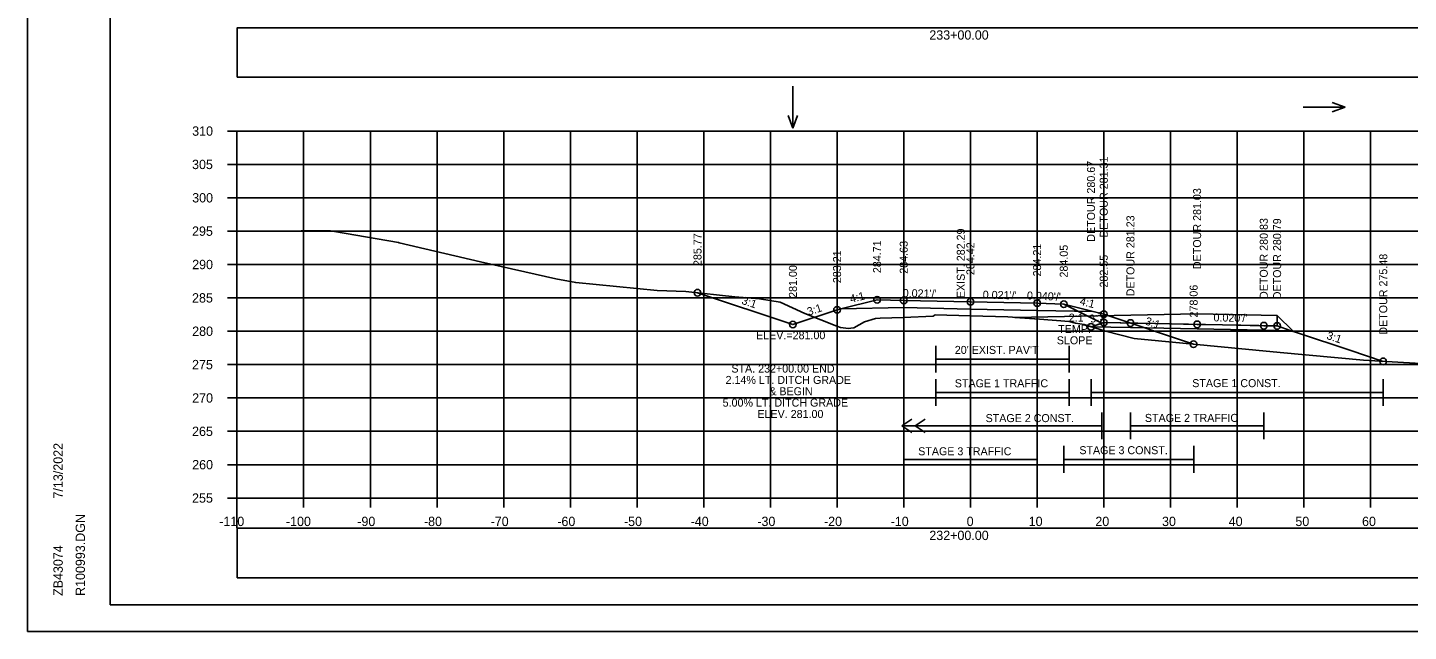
# Model space of a CAD drawing. Extents: x 4667 to 1632277, y -2100 to 724501.
# Drawn here: x 5635.8 to 5842.9, y 1023 to 1113.5 of the extents above; entities that cross this region are included whole.
import ezdxf

# ---------------------------------------------------------------- set-up
doc = ezdxf.new("R2010")
doc.units = 0
for name, color, linetype in [('R_Alt Surface', 7, 'Continuous'), ('R_Axis', 7, 'Continuous'), ('R_Axis Annot', 7, 'Continuous'), ('R_Border', 7, 'Continuous'), ('R_Border Notes', 7, 'Continuous'), ('R_Detour', 7, 'Continuous'), ('R_Detour Annot', 7, 'Continuous'), ('R_Exist Surface', 7, 'Continuous'), ('R_Fin Surface', 7, 'Continuous'), ('R_Fin Surface Annot', 7, 'Continuous'), ('R_Grid', 7, 'Continuous'), ('R_No Plot', 7, 'Continuous'), ('R_Proposed CofA', 7, 'Continuous'), ('R_Temp Easement', 7, 'Continuous'), ('R_Water Annot', 7, 'Continuous'), ('T_Drafting', 7, 'Continuous'), ('T_Notes', 7, 'Continuous')]:
    doc.layers.add(name, color=color, linetype=linetype)

msp = doc.modelspace()

# ---------------------------------------------------------------- linework, layer by layer
at = {"layer": 'R_Alt Surface'}
msp.add_lwpolyline([(5757.77, 1071.3), (5767.18, 1071.49), (5777.18, 1071.28), (5787.18, 1071.08), (5795.57, 1070.9)], dxfattribs=at)
at = {"layer": 'R_Axis'}
for p, q in [((5665.78, 1097.95), (5667.18, 1097.95)), ((5667.18, 1042.95), (5667.18, 1097.95)), ((5665.78, 1092.95), (5667.18, 1092.95)), ((5665.78, 1087.95), (5667.18, 1087.95)), ((5665.78, 1082.95), (5667.18, 1082.95)), ((5665.78, 1077.95), (5667.18, 1077.95)), ((5665.78, 1072.95), (5667.18, 1072.95)), ((5665.78, 1067.95), (5667.18, 1067.95)), ((5665.78, 1062.95), (5667.18, 1062.95)), ((5665.78, 1057.95), (5667.18, 1057.95)), ((5665.78, 1052.95), (5667.18, 1052.95)), ((5665.78, 1047.95), (5667.18, 1047.95)), ((5665.78, 1042.95), (5667.18, 1042.95)), ((5667.18, 1042.95), (5947.18, 1042.95)), ((5667.18, 1041.55), (5667.18, 1042.95)), ((5677.18, 1041.55), (5677.18, 1042.95)), ((5687.18, 1041.55), (5687.18, 1042.95)), ((5697.18, 1041.55), (5697.18, 1042.95)), ((5707.18, 1041.55), (5707.18, 1042.95)), ((5717.18, 1041.55), (5717.18, 1042.95)), ((5727.18, 1041.55), (5727.18, 1042.95)), ((5737.18, 1041.55), (5737.18, 1042.95)), ((5747.18, 1041.55), (5747.18, 1042.95)), ((5757.18, 1041.55), (5757.18, 1042.95)), ((5767.18, 1041.55), (5767.18, 1042.95)), ((5777.18, 1041.55), (5777.18, 1042.95)), ((5787.18, 1041.55), (5787.18, 1042.95)), ((5797.18, 1041.55), (5797.18, 1042.95)), ((5807.18, 1041.55), (5807.18, 1042.95)), ((5817.18, 1041.55), (5817.18, 1042.95)), ((5827.18, 1041.55), (5827.18, 1042.95)), ((5837.18, 1041.55), (5837.18, 1042.95))]:
    msp.add_line(p, q, dxfattribs=at)
at = {"layer": 'R_Border'}
for p, q in [((5648.18, 1026.95), (5648.18, 1232.41)), ((5648.18, 1026.95), (5648.18, 1026.95)), ((5964.36, 1026.95), (5648.18, 1026.95))]:
    msp.add_line(p, q, dxfattribs=at)
at = {"layer": 'R_Detour'}
for points in [[(5795.27, 1068.62), (5795.27, 1068.62), (5795.27, 1068.62), (5796.03, 1068.87), (5797.18, 1069.26), (5799.66, 1069.21), (5801.18, 1069.18), (5804.99, 1069.1), (5811.18, 1068.98), (5814.99, 1068.9), (5821.18, 1068.78), (5821.95, 1068.76), (5823.18, 1068.74), (5825.16, 1068.08), (5826.38, 1067.67), (5834.09, 1065.1), (5839.1, 1063.43)], [(5795.27, 1068.6), (5795.27, 1068.62), (5795.27, 1068.6), (5801.17, 1068.51), (5811.18, 1068.31), (5821.17, 1068.11), (5825.31, 1068.03)]]:
    msp.add_lwpolyline(points, dxfattribs=at)
at = {"layer": 'R_Exist Surface'}
msp.add_lwpolyline([(5667.18, 1082.9), (5676.82, 1083.01), (5681.22, 1083), (5681.78, 1082.91), (5691.38, 1081.23), (5691.48, 1081.21), (5703.72, 1078.34), (5715.02, 1075.78), (5717.98, 1075.23), (5730.21, 1074.06), (5734.52, 1073.91), (5741.85, 1073.11), (5745.53, 1072.81), (5748.65, 1072.29), (5752.34, 1070.6), (5757.13, 1068.73), (5757.71, 1068.53), (5758.89, 1068.37), (5759.24, 1068.39), (5759.7, 1068.47), (5761.31, 1069.37), (5762.94, 1069.86), (5763.63, 1069.93), (5767.16, 1070), (5771.61, 1070.2), (5771.9, 1070.4), (5777.17, 1070.24), (5782.78, 1070.11), (5787.55, 1069.74), (5791.98, 1069.4), (5792.93, 1069.16), (5794.22, 1068.94), (5797.42, 1067.96), (5801.72, 1066.88), (5823.62, 1064.74), (5836.14, 1063.6), (5866.21, 1061.84)], dxfattribs=at)
at = {"layer": 'R_Fin Surface'}
msp.add_lwpolyline([(5736.25, 1073.72), (5750.56, 1068.95), (5757.18, 1071.16), (5757.77, 1071.3), (5763.18, 1072.66), (5767.18, 1072.57), (5777.18, 1072.37), (5787.18, 1072.16), (5791.18, 1072), (5795.57, 1070.9), (5797.18, 1070.5), (5810.66, 1066.01)], dxfattribs=at)
at = {"layer": 'R_Grid'}
for p, q in [((5667.18, 1097.95), (5947.18, 1097.95)), ((5667.18, 1042.95), (5667.18, 1097.95)), ((5677.18, 1042.95), (5677.18, 1097.95)), ((5687.18, 1042.95), (5687.18, 1097.95)), ((5697.18, 1042.95), (5697.18, 1097.95)), ((5707.18, 1042.95), (5707.18, 1097.95)), ((5717.18, 1042.95), (5717.18, 1097.95)), ((5727.18, 1042.95), (5727.18, 1097.95)), ((5737.18, 1042.95), (5737.18, 1097.95)), ((5747.18, 1042.95), (5747.18, 1097.95)), ((5757.18, 1042.95), (5757.18, 1097.95)), ((5767.18, 1042.95), (5767.18, 1097.95)), ((5777.18, 1042.95), (5777.18, 1097.95)), ((5787.18, 1042.95), (5787.18, 1097.95)), ((5797.18, 1042.95), (5797.18, 1097.95)), ((5807.18, 1042.95), (5807.18, 1097.95)), ((5817.18, 1042.95), (5817.18, 1097.95)), ((5827.18, 1042.95), (5827.18, 1097.95)), ((5837.18, 1042.95), (5837.18, 1097.95)), ((5667.18, 1092.95), (5947.18, 1092.95)), ((5667.18, 1087.95), (5947.18, 1087.95)), ((5667.18, 1082.95), (5947.18, 1082.95)), ((5667.18, 1077.95), (5947.18, 1077.95)), ((5667.18, 1072.95), (5947.18, 1072.95)), ((5667.18, 1067.95), (5947.18, 1067.95)), ((5667.18, 1062.95), (5947.18, 1062.95)), ((5667.18, 1057.95), (5947.18, 1057.95)), ((5667.18, 1052.95), (5947.18, 1052.95)), ((5667.18, 1047.95), (5947.18, 1047.95)), ((5667.18, 1042.95), (5947.18, 1042.95))]:
    msp.add_line(p, q, dxfattribs=at)
at = {"layer": 'R_No Plot'}
for p, q in [((5667.18, 1041.55), (5667.18, 1038.48)), ((5635.78, 1022.97), (5969.12, 1022.97))]:
    msp.add_line(p, q, dxfattribs=at)
for points in [[(5635.78, 1236.3), (5969.12, 1236.3), (5969.12, 1022.97), (5635.78, 1022.97)], [(5882.1, 1232.41), (5901.72, 1232.41), (5901.72, 1222.53), (5917.84, 1222.53), (5941.04, 1222.53), (5941.04, 1198.2), (5964.36, 1198.2), (5964.36, 1026.95), (5648.18, 1026.95), (5648.18, 1232.41)]]:
    msp.add_lwpolyline(points, close=True, dxfattribs=at)
for centre in [(5736.25, 1073.72), (5763.18, 1072.66), (5767.18, 1072.57), (5777.18, 1072.37), (5757.18, 1071.16), (5787.18, 1072.16), (5791.18, 1072), (5797.18, 1070.5), (5750.56, 1068.95), (5795.27, 1068.62), (5797.18, 1069.26), (5801.18, 1069.18), (5811.18, 1068.98), (5821.18, 1068.78), (5823.18, 1068.74), (5810.66, 1066.01), (5839.1, 1063.43)]:
    msp.add_circle(centre, 0.5, dxfattribs=at)
at = {"layer": 'R_Proposed CofA'}
for p, q in [((5766.88, 1053.75), (5768.38, 1054.75)), ((5768.88, 1053.75), (5770.38, 1054.75)), ((5766.88, 1053.75), (5768.38, 1052.75)), ((5768.88, 1053.75), (5770.38, 1052.75))]:
    msp.add_line(p, q, dxfattribs=at)
for points in [[(5667.23, 1106.01), (5947.13, 1106.01), (5947.13, 1113.43), (5667.23, 1113.43)], [(5667.23, 1031.01), (5947.13, 1031.01), (5947.13, 1038.43), (5667.23, 1038.43)]]:
    msp.add_lwpolyline(points, close=True, dxfattribs=at)
at = {"layer": 'R_Temp Easement'}
for p, q in [((5771.97, 1061.75), (5771.97, 1065.75)), ((5791.97, 1061.75), (5791.97, 1065.75)), ((5771.97, 1063.75), (5791.97, 1063.75)), ((5771.97, 1056.75), (5771.97, 1060.75)), ((5791.97, 1056.75), (5791.97, 1060.75)), ((5795.27, 1056.75), (5795.27, 1060.75)), ((5839.1, 1056.75), (5839.1, 1060.75)), ((5771.97, 1058.75), (5791.97, 1058.75)), ((5839.1, 1058.75), (5795.27, 1058.75)), ((5796.88, 1051.75), (5796.88, 1055.75)), ((5801.18, 1051.75), (5801.18, 1055.75)), ((5821.18, 1051.75), (5821.18, 1055.75)), ((5796.88, 1053.75), (5766.88, 1053.75)), ((5821.18, 1053.75), (5801.18, 1053.75)), ((5767.18, 1046.75), (5767.18, 1050.75)), ((5787.18, 1046.75), (5787.18, 1050.75)), ((5791.18, 1046.75), (5791.18, 1050.75)), ((5810.69, 1046.75), (5810.69, 1050.75)), ((5787.18, 1048.75), (5767.18, 1048.75)), ((5791.18, 1048.75), (5810.69, 1048.75))]:
    msp.add_line(p, q, dxfattribs=at)
at = {"layer": 'R_Water Annot'}
for p, q in [((5750.56, 1104.66), (5750.56, 1098.38)), ((5833.38, 1101.52), (5831.45, 1102.22)), ((5750.56, 1098.38), (5749.86, 1100.3)), ((5750.56, 1098.38), (5751.26, 1100.3)), ((5827.09, 1101.52), (5833.38, 1101.52)), ((5833.38, 1101.52), (5831.45, 1100.82))]:
    msp.add_line(p, q, dxfattribs=at)
at = {"layer": 'T_Drafting'}
msp.add_line((5791.18, 1072), (5796.88, 1069.15), dxfattribs=at)
at = {"layer": 'T_Notes'}
for p, q in [((5783.85, 1070.03), (5811.18, 1070.58)), ((5823.18, 1068.74), (5823.18, 1070.33)), ((5823.18, 1070.33), (5825.57, 1067.94))]:
    msp.add_line(p, q, dxfattribs=at)
for points in [[(5783.85, 1070.03), (5787.55, 1069.74), (5791.98, 1069.4), (5792.93, 1069.16), (5794.22, 1068.94), (5795.27, 1068.62), (5797.18, 1069.26), (5814.99, 1068.9), (5823.18, 1068.74), (5825.16, 1068.08), (5825.57, 1067.94)], [(5811.18, 1070.58), (5823.18, 1070.33)]]:
    msp.add_lwpolyline(points, dxfattribs=at)

# ---------------------------------------------------------------- texts
at = {"layer": 'R_Axis Annot'}
for s, p in [('233+00.00', (5771.02, 1111.65)), ('310', (5660.46, 1097.25)), ('305', (5660.44, 1092.25)), ('300', (5660.46, 1087.25)), ('295', (5660.44, 1082.25)), ('290', (5660.46, 1077.25)), ('285', (5660.44, 1072.25)), ('280', (5660.46, 1067.25)), ('275', (5660.44, 1062.25)), ('270', (5660.46, 1057.25)), ('265', (5660.44, 1052.25)), ('260', (5660.46, 1047.25)), ('255', (5660.44, 1042.25)), ('-110', (5664.52, 1038.75)), ('-100', (5674.52, 1038.75)), ('-90', (5685.22, 1038.75)), ('-80', (5695.22, 1038.75)), ('-70', (5705.22, 1038.75)), ('-60', (5715.22, 1038.75)), ('-50', (5725.22, 1038.75)), ('-40', (5735.22, 1038.75)), ('-30', (5745.22, 1038.75)), ('-20', (5755.22, 1038.75)), ('-10', (5765.22, 1038.75)), ('0', (5776.62, 1038.75)), ('10', (5785.92, 1038.75)), ('20', (5795.92, 1038.75)), ('30', (5805.92, 1038.75)), ('40', (5815.92, 1038.75)), ('50', (5825.92, 1038.75)), ('60', (5835.92, 1038.75)), ('232+00.00', (5771.02, 1036.65))]:
    msp.add_text(s, height=1.4, dxfattribs=at).set_placement(p)
at = {"layer": 'R_Border'}
for s, p in [('7/13/2022', (5641.05, 1042.88)), ('R100993.DGN', (5644.38, 1028.27)), ('ZB43074', (5641.05, 1028.27))]:
    msp.add_text(s, height=1.4, rotation=90, dxfattribs=at).set_placement(p)
at = {"layer": 'R_Border Notes'}
for s, p in [('TEMP.', (5790.34, 1067.69)), ('2:1', (5791.94, 1069.39)), ('SLOPE', (5790.14, 1065.99))]:
    msp.add_text(s, height=1.2, dxfattribs=at).set_placement(p)
at = {"layer": 'R_Detour Annot'}
for s, rotation, p in [('3:1', 18.4349, (5795.28, 1069.15)), ("0.020'/'", 358.8542, (5813.63, 1069.43)), ('3:1', 341.5651, (5830.51, 1066.82))]:
    msp.add_text(s, height=1.2, rotation=rotation, dxfattribs=at).set_placement(p)
at = {"layer": 'R_Fin Surface Annot'}
for s, rotation, p in [('DETOUR 281.31', 90, (5797.78, 1082)), ('DETOUR 280.67', 90, (5795.87, 1081.36)), ('DETOUR 281.03', 90, (5811.78, 1077.26)), ('DETOUR 281.23', 90, (5801.78, 1073.18)), ('DETOUR 280.83', 90, (5821.78, 1072.78)), ('DETOUR 280.79', 90, (5823.78, 1072.74)), ('285.77', 90, (5736.85, 1077.72)), ('284.71', 90, (5763.78, 1076.66)), ('284.63', 90, (5767.78, 1076.57)), ('284.42', 90, (5777.78, 1076.37)), ('283.21', 90, (5757.78, 1075.16)), ('284.21', 90, (5787.78, 1076.16)), ('284.05', 90, (5791.78, 1076)), ('282.55', 90, (5797.78, 1074.5)), ('DETOUR 275.48', 90, (5839.7, 1067.43)), ('281.00', 90, (5751.16, 1072.95)), ('278.06', 90, (5811.26, 1070.01)), ('3:1', 341.5651, (5742.77, 1072.07)), ('4:1', 14.0362, (5759.26, 1072.19)), ("0.021'/'", 358.811, (5767.02, 1073.08)), ("0.021'/'", 358.811, (5779.02, 1072.83)), ("0.040'/'", 357.7094, (5785.64, 1072.72)), ('4:1', 345.9638, (5793.5, 1071.94)), ('3:1', 18.4349, (5752.92, 1070.27)), ('3:1', 341.5651, (5803.29, 1068.99))]:
    msp.add_text(s, height=1.2, rotation=rotation, dxfattribs=at).set_placement(p)
at = {"layer": 'R_Temp Easement'}
msp.add_text('EXIST. 282.29', height=1.2, rotation=90, dxfattribs=at).set_placement((5776.34, 1072.91))
for s, height, p in [("20' EXIST. PAV'T", 1.2, (5774.84, 1064.55)), ('STAGE 1 TRAFFIC', 1.2, (5774.84, 1059.55)), ('STAGE 1 CONST.', 1.1985, (5810.45, 1059.57)), ('STAGE 2 CONST.', 1.1985, (5779.46, 1054.33)), ('STAGE 2 TRAFFIC', 1.1985, (5803.35, 1054.36)), ('STAGE 3 TRAFFIC', 1.1985, (5769.35, 1049.36)), ('STAGE 3 CONST.', 1.1985, (5793.52, 1049.52))]:
    msp.add_text(s, height=height, dxfattribs=at).set_placement(p)
at = {"layer": 'R_Water Annot'}
for s, p in [('ELEV.=281.00', (5745.03, 1066.75)), ('STA. 232+00.00 END', (5741.33, 1061.75)), ('2.14% LT. DITCH GRADE', (5740.46, 1060.05)), ('& BEGIN', (5747.01, 1058.35)), ('5.00% LT. DITCH GRADE', (5740.02, 1056.65)), ('ELEV. 281.00', (5745.23, 1054.95))]:
    msp.add_text(s, height=1.2, dxfattribs=at).set_placement(p)

doc.saveas('drawing.dxf')
